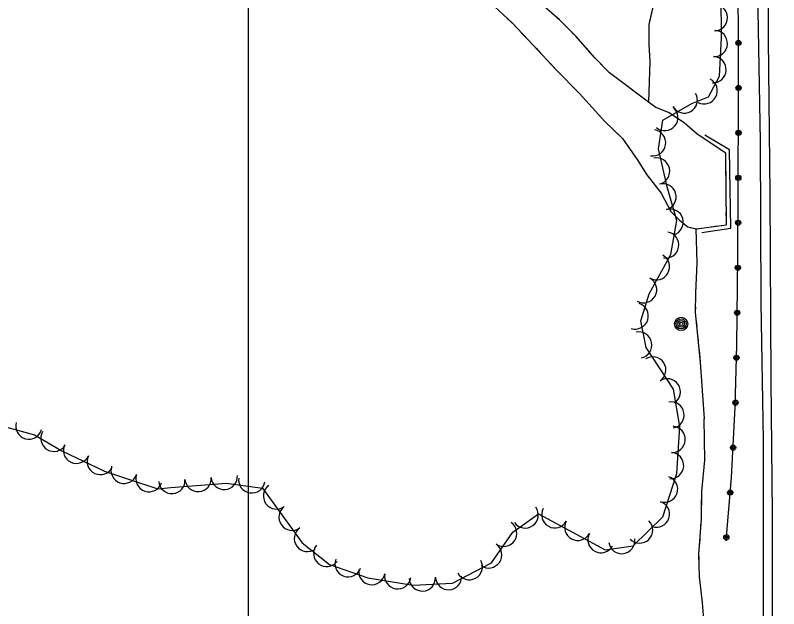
# Model space of a CAD drawing. Extents: x 353423 to 364002, y 127000 to 201942.
# Drawn here: x 362429 to 362661.3, y 146678.7 to 146859.3 of the extents above; entities that cross this region are included whole.
import ezdxf

# ---------------------------------------------------------------- set-up
doc = ezdxf.new("R2010")
doc.units = 0
for name, color, linetype in [('E_DTM_SlopeBottom', 7, 'Continuous'), ('E_DTM_SlopeTop', 7, 'Continuous'), ('E_FEN_Generic', 7, 'Continuous'), ('E_LAND_BrushLine', 7, 'Continuous'), ('E_LAND_TreeLine', 7, 'Continuous'), ('E_MISCPROP', 7, 'Continuous'), ('E_STRUCT_WingWall', 7, 'Continuous')]:
    doc.layers.add(name, color=color, linetype=linetype)

msp = doc.modelspace()

# ---------------------------------------------------------------- linework, layer by layer
at = {"layer": 'E_DTM_SlopeBottom'}
msp.add_lwpolyline([(362637.9, 146793.21), (362646.71, 146794.53), (362646.33, 146818.33), (362638.81, 146822.86)], dxfattribs=at)
at = {"layer": 'E_DTM_SlopeTop'}
for points in [[(362661.3, 146383.54), (362660.92, 146451.77), (362660.48, 146515.53), (362659.73, 146597.59), (362659.39, 146658.01), (362659.36, 146707.66), (362658.96, 146748.17), (362658.68, 146804.94), (362658.16, 146852.06), (362657.86, 146926.47), (362657.77, 146982.62), (362657.16, 147066.65), (362656.29, 147154.17), (362655.76, 147177.68), (362654.14, 147204.61), (362651.99, 147229.59), (362647.24, 147269.07), (362640.06, 147312.85), (362633.51, 147347.54), (362625.38, 147387.6), (362616.26, 147427.96), (362610.3, 147451.99), (362599.25, 147490.9)], [(362649.46, 147221.73), (362652.17, 147177.44), (362652.59, 147140.7), (362652.71, 147097.85), (362652.97, 147068.86), (362653.66, 146986.1), (362654.12, 146944.59), (362654.17, 146906.11), (362655.63, 146820.98), (362655.87, 146771.84), (362656.53, 146729.97), (362656.52, 146674.77), (362656.6, 146628.82), (362657.1, 146578.79), (362657.52, 146525.15), (362658.12, 146477.24), (362658.23, 146421.33), (362658.85, 146369.5)]]:
    msp.add_lwpolyline(points, dxfattribs=at)
at = {"layer": 'E_FEN_Generic'}
msp.add_line((362456.17, 146720.6), (362463.51, 146718.15), dxfattribs=at)
for points in [[(362463.51, 146718.15), (362472.42, 146715.18), (362476.34, 146715.58), (362493.27, 146716.91), (362504.22, 146715.35), (362516.29, 146698.79), (362524.66, 146692.19), (362536.33, 146688.07), (362550.11, 146685.83), (362562.02, 146686.43), (362573.91, 146692.69), (362580.38, 146701.99), (362588.24, 146707.59), (362599.9, 146701.26), (362608.52, 146696.63), (362617.03, 146697.82), (362626.02, 146706.69), (362630.34, 146719.85), (362631.23, 146734.18), (362629.31, 146745.56), (362621, 146758.17), (362619.34, 146766.28), (362621.91, 146774.58), (362628.52, 146786.47), (362630.29, 146796.84), (362627.4, 146807.11), (362624.75, 146818.64), (362626.08, 146827.43), (362634.86, 146832.45), (362639.97, 146834.44), (362643.3, 146840.76), (362643.87, 146852.45), (362643.78, 146865.37)], [(362424.96, 146734.37), (362434.89, 146731.64), (362443.16, 146726.73), (362456.17, 146720.6)]]:
    msp.add_lwpolyline(points, dxfattribs=at)
for centre, start, end in [((362641.73, 146858.6), 270.4378, 90.4224), ((362641.69, 146850.73), 267.1996, 87.1842), ((362641.3, 146842.75), 267.1996, 87.1842), ((362638.6, 146836.34), 242.2278, 62.2125), ((362632.55, 146833.54), 209.7821, 29.7667), ((362626.65, 146828.21), 229.6935, 49.6782), ((362622.92, 146820.49), 261.432, 81.4167), ((362624.16, 146811.9), 282.9623, 102.947), ((362626.09, 146804.05), 285.7318, 105.7165), ((362628.26, 146796.35), 285.7318, 105.7165), ((362626.9, 146789.4), 260.2715, 80.2562), ((362624.08, 146782.79), 240.9441, 60.9287), ((362620.19, 146775.8), 240.9441, 60.9287), ((362617.62, 146767.79), 252.8216, 72.8062), ((362618.71, 146758.95), 281.5877, 101.5723), ((362622.98, 146751.37), 303.4114, 123.3961), ((362627.38, 146744.7), 303.4114, 123.3961), ((362628.52, 146737.67), 279.5842, 99.5689), ((362433.16, 146734.29), 164.6149, 344.5996), ((362628.89, 146730.22), 266.4239, 86.4085), ((362440.79, 146730.57), 149.3167, 329.3014), ((362447.66, 146726.92), 154.7595, 334.7441), ((362628.39, 146722.25), 266.4239, 86.4085), ((362454.89, 146723.51), 154.7595, 334.7441), ((362462.13, 146720.82), 161.5985, 341.5831), ((362469.71, 146718.29), 161.5496, 341.5343), ((362492.6, 146718.96), 184.483, 4.4676), ((362476.67, 146717.71), 184.483, 4.4676), ((362484.64, 146718.33), 184.483, 4.4676), ((362500.98, 146717.92), 171.8959, 351.8805), ((362626.57, 146715.07), 251.8382, 71.8229), ((362508.51, 146713.01), 126.084, 306.0686), ((362513.22, 146706.55), 126.084, 306.0686), ((362624.07, 146707.48), 251.8382, 71.8229), ((362584.15, 146707.24), 215.5046, 35.4893), ((362593.16, 146707.3), 151.5102, 331.4949), ((362600.18, 146703.48), 151.5102, 331.4949), ((362618.96, 146702.66), 224.6483, 44.633), ((362517.92, 146700.09), 126.084, 306.0686), ((362577.6, 146701.65), 235.1673, 55.152), ((362607.21, 146699.71), 151.7783, 331.763), ((362573.03, 146695.09), 235.1673, 55.152), ((362613.56, 146699.45), 187.9511, 7.9358), ((362523.79, 146695.54), 141.7828, 321.7675), ((362530.29, 146692.42), 160.5248, 340.5094), ((362567.17, 146691.5), 207.7817, 27.7664), ((362537.5, 146689.99), 170.7909, 350.7756), ((362545.38, 146688.71), 170.7909, 350.7756), ((362552.86, 146688.06), 182.8775, 2.8622), ((362560.84, 146688.46), 182.8775, 2.8622)]:
    msp.add_arc(centre, 4, start, end, dxfattribs=at)
at = {"layer": 'E_LAND_BrushLine'}
for centre, radius in [((362631.61, 146765.38), 2.02), ((362631.6, 146765.38), 1.52), ((362631.64, 146765.39), 1.01), ((362631.63, 146765.39), 0.502)]:
    msp.add_circle(centre, radius, dxfattribs=at)
at = {"layer": 'E_LAND_TreeLine'}
msp.add_line((362500, 145000), (362500, 148000), dxfattribs=at)
at = {"layer": 'E_MISCPROP'}
msp.add_lwpolyline([(362645.28, 146699.41), (362646.93, 146718.6), (362648.09, 146740.02), (362648.53, 146759), (362648.9, 146785.71), (362649.09, 146831.17), (362648.94, 146887.62), (362648.59, 146910.95), (362647.76, 146925.49), (362645.64, 146950.4), (362643.58, 146972.92)], dxfattribs=at)
msp.add_lwpolyline([(362645.28, 146699.41), (362646.93, 146718.6), (362648.09, 146740.02), (362648.53, 146759), (362648.9, 146785.71), (362649.09, 146831.17), (362648.94, 146887.62), (362648.59, 146910.95), (362647.76, 146925.49), (362645.64, 146950.4), (362643.58, 146972.92)], dxfattribs=at)
for centre, radius in [((362649.04, 146850.91), 0.797), ((362649.04, 146850.91), 0.402), ((362649.08, 146837.22), 0.797), ((362649.08, 146837.22), 0.402), ((362649.06, 146823.53), 0.797), ((362649.06, 146823.53), 0.402), ((362649, 146809.84), 0.797), ((362649, 146809.84), 0.402), ((362648.94, 146796.15), 0.797), ((362648.94, 146796.15), 0.402), ((362648.86, 146782.46), 0.797), ((362648.86, 146782.46), 0.402), ((362648.67, 146768.77), 0.797), ((362648.67, 146768.77), 0.402), ((362648.44, 146755.08), 0.797), ((362648.44, 146755.08), 0.402), ((362648.13, 146741.39), 0.797), ((362648.12, 146741.39), 0.402), ((362647.42, 146727.72), 0.797), ((362647.42, 146727.72), 0.402), ((362646.54, 146714.06), 0.797), ((362646.54, 146714.06), 0.402), ((362645.37, 146700.41), 0.797), ((362645.37, 146700.41), 0.402)]:
    msp.add_circle(centre, radius, dxfattribs=at)
at = {"layer": 'E_STRUCT_WingWall'}
for points in [[(362573.59, 146863.14), (362580.17, 146856.97), (362586.71, 146850.11), (362593.52, 146842.81), (362600.66, 146835.52), (362608.4, 146826.98), (362613.76, 146821.83), (362618.28, 146815.4), (362621.19, 146810.78), (362625.52, 146805.21), (362628.52, 146799.59), (362631.13, 146796.94), (362633.6, 146794.96), (362636.3, 146794.27), (362645.38, 146795.57), (362645.24, 146817.31), (362636.49, 146823.1), (362632.53, 146826.59), (362627.72, 146829.68), (362623.95, 146831.22), (362621.65, 146832.83), (362609.81, 146841.84), (362605.38, 146846.35), (362599.54, 146852.94), (362594.57, 146857.94), (362589.9, 146861.96)], [(362623.59, 146864.56), (362621.81, 146856.51), (362621.81, 146850.43), (362622.05, 146845.27), (362621.65, 146832.83)], [(362623.52, 146864.24), (362621.81, 146856.51), (362621.81, 146850.43), (362622.05, 146845.27), (362621.65, 146832.83)], [(362578.59, 146858.45), (362580.14, 146856.99)], [(362595.48, 146857.02), (362594.57, 146857.94), (362593.94, 146858.48)], [(362583.08, 146853.91), (362584.55, 146852.37)], [(362599.96, 146852.46), (362599.54, 146852.94), (362598.49, 146853.99)], [(362587.49, 146849.28), (362588.94, 146847.72)], [(362604.2, 146847.67), (362602.79, 146849.27)], [(362591.85, 146844.6), (362593.52, 146842.81), (362600.66, 146835.52), (362608.4, 146826.98), (362613.24, 146822.32)], [(362631.33, 146827.36), (362627.72, 146829.68), (362623.95, 146831.22), (362621.65, 146832.83), (362609.81, 146841.84), (362607.12, 146844.57)], [(362645.33, 146803.61), (362645.24, 146817.31), (362636.49, 146823.1), (362632.53, 146826.59), (362631.33, 146827.36)], [(362613.24, 146822.32), (362613.76, 146821.83), (362618.28, 146815.4), (362621.19, 146810.78), (362625.52, 146805.21), (362628.52, 146799.59), (362630.93, 146797.14)], [(362645.37, 146797.21), (362645.35, 146799.35)], [(362634.39, 146794.76), (362636.3, 146794.27), (362636.46, 146794.3)], [(362636.08, 146794.33), (362636.38, 146783.99), (362635.99, 146774.71), (362635.92, 146768.82), (362637.44, 146753.71), (362638.61, 146736.45)], [(362636.08, 146794.33), (362636.38, 146783.99), (362635.99, 146774.71), (362635.97, 146773.4)], [(362640.68, 146794.9), (362642.79, 146795.2)], [(362635.94, 146770.5), (362635.92, 146769.04)], [(362636.19, 146766.15), (362636.34, 146764.7)], [(362636.63, 146761.81), (362636.77, 146760.36)], [(362637.06, 146757.47), (362637.44, 146753.71), (362638.61, 146736.45)], [(362638.58, 146674.13), (362638.07, 146680.64), (362637.22, 146688.43), (362637.04, 146695.34), (362637.78, 146705.97), (362637.88, 146714.34), (362638.84, 146723.91), (362638.61, 146736.45)], [(362637.82, 146709.5), (362637.88, 146714.34), (362638.84, 146723.91), (362638.61, 146736.45)], [(362637.64, 146703.92), (362637.77, 146705.78)], [(362637.25, 146698.35), (362637.38, 146700.21)], [(362637.11, 146692.77), (362637.06, 146694.63)], [(362639.42, 146662.15), (362639.11, 146664.82), (362638.58, 146674.13), (362638.07, 146680.64), (362637.22, 146688.43), (362637.2, 146689.05)]]:
    msp.add_lwpolyline(points, dxfattribs=at)

doc.saveas('drawing.dxf')
